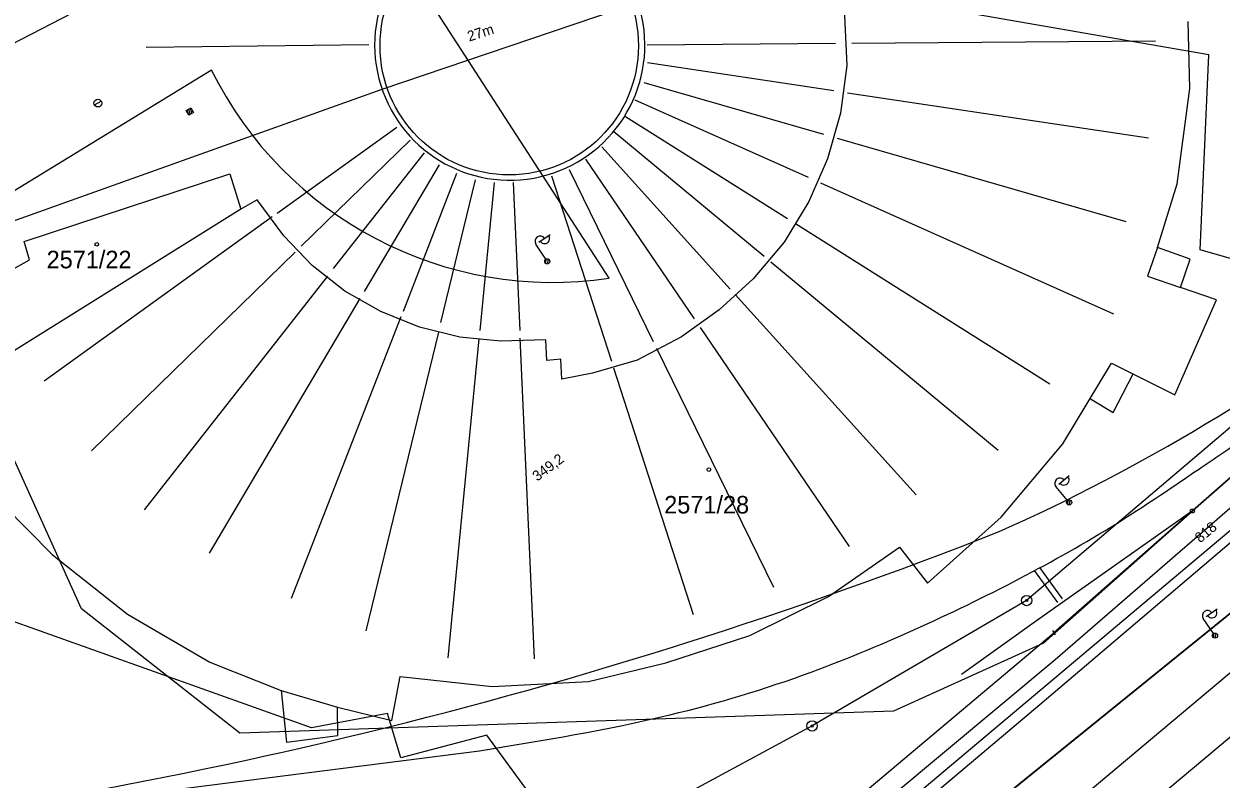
# Model space of a CAD drawing. Extents: x -469926 to -462499, y -1098642 to -1092733.
# Drawn here: x -465420 to -465304.2, y -1095615.9 to -1095542.9 of the extents above; entities that cross this region are included whole.
import ezdxf

# ---------------------------------------------------------------- set-up
doc = ezdxf.new("R2010")
doc.units = 0
for name, color, linetype in [('Vrstva 1', 7, 'Continuous'), ('Vrstva 11', 7, 'Continuous'), ('Vrstva 24', 7, 'Continuous'), ('Vrstva 25', 7, 'Continuous'), ('Vrstva 4', 7, 'Continuous'), ('Vrstva 50', 7, 'Continuous'), ('Vrstva 51', 7, 'Continuous'), ('Vrstva 55', 7, 'Continuous'), ('Vrstva 63', 7, 'Continuous')]:
    doc.layers.add(name, color=color, linetype=linetype)

msp = doc.modelspace()

# ---------------------------------------------------------------- linework, layer by layer
at = {"layer": 'Vrstva 1'}
for p, q in [((-465340.69, -1095540.75), (-465340.41, -1095546.94)), ((-465307.21, -1095549.17), (-465307.38, -1095542.69)), ((-465340.41, -1095546.94), (-465341.03, -1095551.55)), ((-465308.46, -1095558.38), (-465307.21, -1095549.17)), ((-465341.03, -1095551.55), (-465342.27, -1095555.96)), ((-465342.27, -1095555.96), (-465344.1, -1095560.09)), ((-465420, -1095563.96), (-465400.11, -1095557.42)), ((-465400.11, -1095557.42), (-465399.05, -1095560.83)), ((-465310.35, -1095564.55), (-465308.46, -1095558.38)), ((-465399.05, -1095560.83), (-465426.41, -1095577.9)), ((-465397.46, -1095559.94), (-465399.05, -1095560.83)), ((-465394.89, -1095563.4), (-465397.46, -1095559.94)), ((-465344.1, -1095560.09), (-465346.48, -1095564.01)), ((-465419.48, -1095565.72), (-465420, -1095563.96)), ((-465392.14, -1095566.27), (-465394.89, -1095563.4)), ((-465346.48, -1095564.01), (-465349.46, -1095567.58)), ((-465307.18, -1095565.65), (-465310.35, -1095564.55)), ((-465425.21, -1095568.93), (-465419.48, -1095565.72)), ((-465388.97, -1095568.75), (-465392.14, -1095566.27)), ((-465285.33, -1095566.64), (-465323.01, -1095598.68)), ((-465308.12, -1095568.4), (-465307.18, -1095565.65)), ((-465349.46, -1095567.58), (-465352.76, -1095570.57)), ((-465385.5, -1095570.73), (-465388.97, -1095568.75)), ((-465304.63, -1095569.61), (-465308.12, -1095568.4)), ((-465308.68, -1095578.79), (-465304.63, -1095569.61)), ((-465381.74, -1095572.24), (-465385.5, -1095570.73)), ((-465352.76, -1095570.57), (-465356.41, -1095573.17)), ((-465377.86, -1095573.21), (-465381.74, -1095572.24)), ((-465373.92, -1095573.59), (-465377.86, -1095573.21)), ((-465369.52, -1095573.45), (-465373.92, -1095573.59)), ((-465369.42, -1095575.45), (-465369.52, -1095573.45)), ((-465356.41, -1095573.17), (-465360.68, -1095575.44)), ((-465368.09, -1095575.35), (-465369.42, -1095575.45)), ((-465367.99, -1095577.28), (-465368.09, -1095575.35)), ((-465360.68, -1095575.44), (-465365.02, -1095576.68)), ((-465319.52, -1095583.53), (-465314.79, -1095575.73)), ((-465314.79, -1095575.73), (-465308.68, -1095578.79)), ((-465365.02, -1095576.68), (-465367.99, -1095577.28)), ((-465325.48, -1095590.62), (-465319.52, -1095583.53)), ((-465357.14, -1095643.45), (-465286.35, -1095586.2)), ((-465421.98, -1095589.48), (-465417.3, -1095594.23)), ((-465332.62, -1095597.01), (-465325.48, -1095590.62)), ((-465306.98, -1095590.01), (-465321.83, -1095600.48)), ((-465417.3, -1095594.23), (-465410, -1095600)), ((-465342.17, -1095598.28), (-465335.3, -1095593.53)), ((-465335.3, -1095593.53), (-465332.62, -1095597.01)), ((-465349.8, -1095602.06), (-465342.17, -1095598.28)), ((-465323.01, -1095598.68), (-465343.77, -1095610.81)), ((-465410, -1095600), (-465402.05, -1095604.63)), ((-465357.92, -1095604.71), (-465349.8, -1095602.06)), ((-465402.05, -1095604.63), (-465395.12, -1095607.38)), ((-465365.39, -1095606.51), (-465357.92, -1095604.71)), ((-465384.44, -1095610.28), (-465383.62, -1095606.04)), ((-465383.62, -1095606.04), (-465374.71, -1095606.98)), ((-465374.71, -1095606.98), (-465365.39, -1095606.51)), ((-465395.12, -1095607.38), (-465394.62, -1095612.36)), ((-465389.65, -1095611.74), (-465389.68, -1095608.99)), ((-465389.68, -1095608.99), (-465384.44, -1095610.28)), ((-465394.62, -1095612.36), (-465389.65, -1095611.74)), ((-465343.77, -1095610.81), (-465372.86, -1095626.46))]:
    msp.add_line(p, q, dxfattribs=at)
for points in [[(-465427.21, -1095547.97), (-465413.39, -1095540.84), (-465403.07, -1095535.32), (-465385.75, -1095528.32)], [(-465424.4, -1095563.16), (-465385.37, -1095549.21), (-465360.69, -1095540.86), (-465340.52, -1095533.9)], [(-465359.71, -1095544.94), (-465341.51, -1095544.79)], [(-465341.66, -1095549.4), (-465359.7, -1095546.69)], [(-465360.06, -1095548.58), (-465342.67, -1095553.59)], [(-465344.12, -1095557.77), (-465360.88, -1095550.28)], [(-465361.82, -1095551.87), (-465346.16, -1095561.73)], [(-465395.53, -1095561.22), (-465383.96, -1095552.9)], [(-465348.41, -1095565.4), (-465362.94, -1095553.36)], [(-465382.67, -1095554.15), (-465393.21, -1095564.42)], [(-465364.11, -1095554.79), (-465351.68, -1095568.55)], [(-465390.06, -1095566.57), (-465381.28, -1095555.38)], [(-465355.15, -1095571.42), (-465365.65, -1095555.99)], [(-465379.85, -1095556.54), (-465387.11, -1095568.79)], [(-465383.31, -1095570.68), (-465378.13, -1095557.36)], [(-465367.27, -1095557), (-465359.13, -1095573.62)], [(-465376.36, -1095557.99), (-465379.71, -1095571.8)], [(-465375.89, -1095572.57), (-465374.49, -1095558.26)], [(-465372.68, -1095558.25), (-465372.06, -1095572.55)], [(-465363.15, -1095575.57), (-465368.95, -1095557.64)], [(-465370.24, -1095643.31), (-465339.67, -1095618.02), (-465320.38, -1095601.79), (-465306.98, -1095590.01), (-465300.07, -1095583.93)], [(-465413.47, -1095617.98), (-465375.96, -1095613.22)]]:
    msp.add_lwpolyline(points, dxfattribs=at)
msp.add_spline([(-465375.96, -1095613.22), (-465357.53, -1095609.73), (-465343.86, -1095605.6), (-465333.27, -1095601.22), (-465323.08, -1095596.23), (-465313.73, -1095590.86), (-465306.4, -1095586), (-465301.86, -1095582.92)], degree=3, dxfattribs=at)
at = {"layer": 'Vrstva 11'}
msp.add_lwpolyline([(-465133.8, -1095459.49), (-465140.77, -1095464.8), (-465159.16, -1095480.64), (-465171.06, -1095490.33), (-465171.06, -1095490.33), (-465215.05, -1095526.7), (-465249.8, -1095555.25), (-465263.88, -1095567.01), (-465286.35, -1095586.2), (-465286.35, -1095586.2), (-465286.35, -1095586.2), (-465357.14, -1095643.45), (-465362, -1095647.79), (-465362, -1095647.79), (-465362, -1095647.79), (-465362, -1095647.79), (-465427.61, -1095701.22), (-465427.61, -1095701.22), (-465449.05, -1095723)], dxfattribs=at)
at = {"layer": 'Vrstva 24'}
for centre, radius in [((-465323.01, -1095598.68), 0.5), ((-465323.01, -1095598.68), 0.1), ((-465343.77, -1095610.81), 0.5), ((-465343.77, -1095610.81), 0.5), ((-465343.77, -1095610.81), 0.1), ((-465343.77, -1095610.81), 0.1)]:
    msp.add_circle(centre, radius, dxfattribs=at)
at = {"layer": 'Vrstva 25'}
for centre in [(-465412.98, -1095564.23), (-465353.75, -1095586.01)]:
    msp.add_circle(centre, 0.175, dxfattribs=at)
at = {"layer": 'Vrstva 4'}
for p, q in [((-465310.35, -1095564.55), (-465311.31, -1095567.31)), ((-465311.31, -1095567.31), (-465308.12, -1095568.4)), ((-465395.12, -1095607.38), (-465389.68, -1095608.99))]:
    msp.add_line(p, q, dxfattribs=at)
at = {"layer": 'Vrstva 51'}
for p, q in [((-465363.39, -1095567.51), (-465381.99, -1095538.78)), ((-465429.03, -1095563.95), (-465401.89, -1095547.36)), ((-465392.19, -1095610.99), (-465427.9, -1095598.25)), ((-465384.85, -1095609.61), (-465392.19, -1095610.99)), ((-465383.55, -1095613.9), (-465384.85, -1095609.61)), ((-465375.24, -1095611.7), (-465383.55, -1095613.9)), ((-465362.14, -1095629.5), (-465375.24, -1095611.7))]:
    msp.add_line(p, q, dxfattribs=at)
for centre, radius, start, end in [((-464905.76, -1096424.95), 1039.84, 118.60916, 123.93467), ((-465368.81, -1095531), 36.91, 206.3133, 278.4438), ((-465401.3, -1095422.59), 185.54, 294.0574, 307.9731), ((-465498.8, -1095152.22), 472.65, 275.9012, 291.4883)]:
    msp.add_arc(centre, radius, start, end, dxfattribs=at)
at = {"layer": 'Vrstva 55'}
for p, q in [((-465413.21, -1095550.74), (-465412.54, -1095550.4)), ((-465404.2, -1095551.5), (-465404.11, -1095551.18)), ((-465404.07, -1095551.73), (-465403.88, -1095551.04)), ((-465403.84, -1095551.59), (-465403.75, -1095551.27)), ((-465369.53, -1095565.66), (-465370.5, -1095564.2)), ((-465370.21, -1095564.01), (-465369.12, -1095563.29)), ((-465369.55, -1095566.06), (-465369.47, -1095565.63)), ((-465369.37, -1095566.12), (-465369.28, -1095565.65)), ((-465319.91, -1095587.42), (-465318.91, -1095586.59)), ((-465319.06, -1095589), (-465320.18, -1095587.65)), ((-465319.04, -1095589.4), (-465319, -1095588.96)), ((-465318.85, -1095589.43), (-465318.81, -1095588.96)), ((-465306.98, -1095590.01), (-465321.83, -1095600.48)), ((-465320.93, -1095597.08), (-465320.93, -1095597.08)), ((-465305.64, -1095600.22), (-465304.57, -1095599.49)), ((-465321.83, -1095600.48), (-465329.32, -1095605.83)), ((-465321.83, -1095600.48), (-465329.32, -1095605.83)), ((-465304.94, -1095601.86), (-465305.93, -1095600.42)), ((-465320.51, -1095601.58), (-465320.24, -1095602)), ((-465320.38, -1095601.79), (-465320.38, -1095601.79)), ((-465304.95, -1095602.27), (-465304.87, -1095601.83)), ((-465304.77, -1095602.32), (-465304.68, -1095601.85))]:
    msp.add_line(p, q, dxfattribs=at)
for points in [[(-465339.91, -1095544.78), (-465310.54, -1095544.54)], [(-465386.65, -1095544.95), (-465408.21, -1095545.19)], [(-465311.23, -1095553.97), (-465340.34, -1095549.6)], [(-465404.32, -1095551.29), (-465403.88, -1095551.04), (-465403.63, -1095551.48), (-465404.07, -1095551.73), (-465404.32, -1095551.29)], [(-465341.35, -1095553.97), (-465313.43, -1095562.02)], [(-465314.57, -1095570.98), (-465342.93, -1095558.3)], [(-465418.07, -1095577.42), (-465396, -1095561.55)], [(-465345.38, -1095562.22), (-465320.78, -1095577.71)], [(-465393.79, -1095564.99), (-465413.5, -1095584.2)], [(-465325.78, -1095584.17), (-465347.76, -1095565.95)], [(-465408.35, -1095589.9), (-465390.63, -1095567.3)], [(-465387.51, -1095569.47), (-465402.09, -1095594.09)], [(-465351.21, -1095569.08), (-465333.7, -1095588.47)], [(-465394.12, -1095598.45), (-465383.52, -1095571.22)], [(-465340.15, -1095593.46), (-465354.56, -1095572.28)], [(-465379.93, -1095572.72), (-465386.94, -1095601.61)], [(-465378.99, -1095604.22), (-465375.97, -1095573.38)], [(-465372.03, -1095573.3), (-465370.67, -1095604.3)], [(-465358.82, -1095574.26), (-465347.49, -1095597.38)], [(-465355.24, -1095600.07), (-465362.94, -1095576.22)], [(-465316.82, -1095579.18), (-465314.63, -1095580.5), (-465312.72, -1095576.76)], [(-465300.07, -1095583.93), (-465306.98, -1095590.01), (-465320.38, -1095601.79)], [(-465357.23, -1095635.24), (-465320.26, -1095604.39), (-465300, -1095586.83)], [(-465300, -1095590.28), (-465321.73, -1095608.77), (-465355.79, -1095637.5)], [(-465319.53, -1095598.5), (-465321.74, -1095595.47)], [(-465320.01, -1095598.86), (-465322.26, -1095595.76)], [(-465362.03, -1095654.69), (-465330.32, -1095628.29), (-465300, -1095602.85)], [(-465300, -1095609.12), (-465333.62, -1095637.3), (-465358.48, -1095658.61)]]:
    msp.add_lwpolyline(points, dxfattribs=at)
msp.add_lwpolyline([(-465404.32, -1095551.29), (-465403.88, -1095551.04), (-465403.63, -1095551.48), (-465404.07, -1095551.73)], close=True, dxfattribs=at)
for centre, radius in [((-465373.07, -1095545.02), 12.5), ((-465412.87, -1095550.57), 0.376), ((-465369.39, -1095565.87), 0.25), ((-465369.39, -1095565.87), 0.25), ((-465318.9, -1095589.19), 0.25), ((-465318.9, -1095589.19), 0.25), ((-465306.98, -1095590.01), 0.2), ((-465304.79, -1095602.07), 0.25), ((-465304.79, -1095602.07), 0.25)]:
    msp.add_circle(centre, radius, dxfattribs=at)
for centre, radius, start, end in [((-465373.02, -1095544.96), 13.07, 102.6419, 98.0562), ((-465370.08, -1095563.93), 0.5, 33.4989, 213.4989), ((-465369.66, -1095563.66), 0.5, 212.7963, 34.2014), ((-465319.79, -1095587.33), 0.5, 39.6304, 219.6304), ((-465319.4, -1095587.01), 0.5, 218.9279, 40.333), ((-465305.52, -1095600.14), 0.5, 34.4802, 214.4802), ((-465305.1, -1095599.86), 0.5, 213.7776, 35.1827)]:
    msp.add_arc(centre, radius, start, end, dxfattribs=at)
at = {"layer": 'Vrstva 63'}
for p, q in [((-465305.38, -1095545.9), (-465344.35, -1095539.13)), ((-465306.23, -1095564.76), (-465305.38, -1095545.9)), ((-465268.81, -1095562.87), (-465408.87, -1095680.68)), ((-465293.37, -1095568.46), (-465306.23, -1095564.76)), ((-465289.85, -1095574.85), (-465321.38, -1095602.8)), ((-465414.46, -1095599.47), (-465421.82, -1095583.21)), ((-465399.15, -1095611.5), (-465414.46, -1095599.47)), ((-465321.38, -1095602.8), (-465335.9, -1095609.38)), ((-465335.9, -1095609.38), (-465399.15, -1095611.5))]:
    msp.add_line(p, q, dxfattribs=at)

# ---------------------------------------------------------------- texts
at = {"layer": 'Vrstva 50'}
for s, p in [('2571/22', (-465417.83, -1095566.55)), ('2571/28', (-465358.08, -1095590.26))]:
    msp.add_text(s, height=1.7, dxfattribs=at).set_placement(p)
at = {"layer": 'Vrstva 55'}
for s, rotation, p in [('27m', 17.8157, (-465376.94, -1095544.63)), ('349,2', 36.7617, (-465370.36, -1095587.19)), ('818', 40.0586, (-465306.22, -1095593.16))]:
    msp.add_text(s, height=1, rotation=rotation, dxfattribs=at).set_placement(p)

doc.saveas('drawing.dxf')
